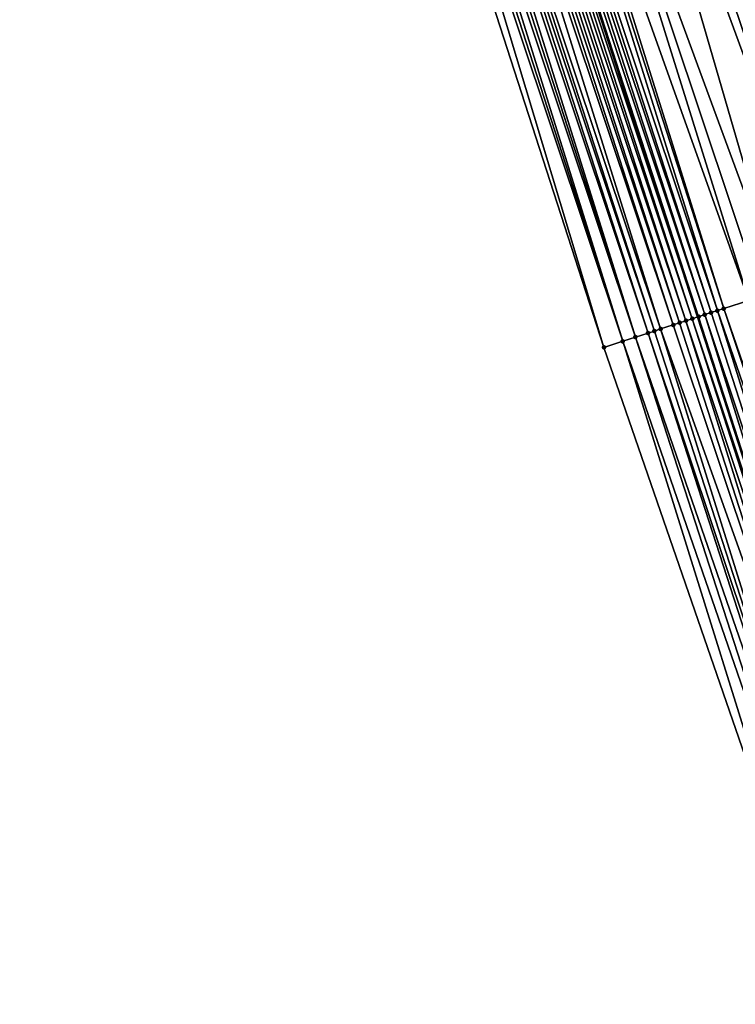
# Model space of a CAD drawing. Header units: feet. Extents: x 2004186 to 2014793, y 836912 to 864902.
# Tile 818 of 974: x 2004715 to 2004737, y 858350 to 858379. Entities that reach past the tile are written whole.
import ezdxf

# ---------------------------------------------------------------- set-up
doc = ezdxf.new("R2010")
doc.units = ezdxf.units.FT
doc.header["$LTSCALE"] = 100
doc.header["$MEASUREMENT"] = 0
for name, color, linetype, lineweight in [('EP_Travel Lane', 5, 'Continuous', 40), ('Road Shots', 4, 'Continuous', 200), ('Road X-Section', 30, 'Continuous', 13)]:
    doc.layers.add(name, color=color, linetype=linetype, lineweight=lineweight)
doc.layers.add('I-77 SB_MM21-27-Surface-Border', color=7, linetype='Continuous')
doc.layers.add('I-77 SB_MM21-27-Surface-TIN', color=7, linetype='Continuous')

msp = doc.modelspace()

# ---------------------------------------------------------------- linework, layer by layer
at = {"layer": 'EP_Travel Lane'}
msp.add_polyline3d([(2004772.846611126, 858256.0850767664, 456.7978183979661), (2004766.683431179, 858275.1105857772, 456.584631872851), (2004760.520244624, 858294.1361151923, 456.3736101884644), (2004754.357116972, 858313.1614627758, 456.1432874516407), (2004748.192641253, 858332.194226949, 455.9262946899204), (2004742.031122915, 858351.2204676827, 455.7314961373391), (2004735.869570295, 858370.2468142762, 455.5481204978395), (2004729.707946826, 858389.2733796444, 455.3883062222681), (2004723.546469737, 858408.2994930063, 455.1797762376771), (2004717.384889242, 858427.3259256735, 455.005668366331), (2004711.223393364, 858446.3520970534, 454.8033979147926), (2004705.061861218, 858465.378380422, 454.613188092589), (2004698.902470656, 858484.4045920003, 454.4117679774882), (2004692.763296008, 858503.4379220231, 454.2041110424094), (2004686.624172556, 858522.4710933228, 453.9800132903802), (2004680.48499716, 858541.5044256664, 453.7725966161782), (2004674.345778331, 858560.5378926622, 453.5791291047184)], dxfattribs=at)
at = {"layer": 'I-77 SB_MM21-27-Surface-Border', "color": 3, "linetype": 'ByBlock', "lineweight": -2}
msp.add_polyline3d([(2004772.270011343, 858255.8980778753, 456.7779989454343), (2004765.345662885, 858274.6766446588, 456.530457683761), (2004759.562745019, 858293.8255308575, 456.33545096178), (2004752.638422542, 858312.604017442, 456.079395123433), (2004745.907740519, 858331.4546366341, 455.8435449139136), (2004739.564984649, 858350.4224078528, 455.6611668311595), (2004733.032060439, 858369.3282421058, 455.4346222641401), (2004726.879569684, 858388.3576509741, 455.2641443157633), (2004720.727145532, 858407.3868538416, 455.0714781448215), (2004714.574685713, 858426.4161670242, 454.8907016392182), (2004708.612571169, 858445.5068699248, 454.6951242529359), (2004702.840682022, 858464.659333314, 454.5246890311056), (2004697.069025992, 858483.8108382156, 454.3285502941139), (2004692.438016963, 858503.3325623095, 454.1875300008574), (2004685.333525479, 858522.0531084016, 453.9201206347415), (2004678.990061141, 858541.0203080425, 453.7058179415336), (2004674.168733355, 858560.4805603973, 453.571379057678)], dxfattribs=at)
at = {"layer": 'I-77 SB_MM21-27-Surface-TIN', "color": 128, "linetype": 'ByBlock', "lineweight": -2}
for points in [[(2004737.345311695, 858391.7441315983, 455.5325789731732), (2004735.061810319, 858391.0054695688, 455.4962667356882), (2004742.736644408, 858372.4684739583, 455.6879144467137)], [(2004735.061810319, 858391.0054695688, 455.4962667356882), (2004733.349202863, 858390.4514155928, 455.4628396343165), (2004740.833720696, 858371.8529405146, 455.6596230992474)], [(2004735.061810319, 858391.0054695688, 455.4962667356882), (2004740.833720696, 858371.8529405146, 455.6596230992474), (2004742.736644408, 858372.4684739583, 455.6879144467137)], [(2004732.778327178, 858390.2667511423, 455.4538755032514), (2004731.446247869, 858389.8359789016, 455.4449752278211), (2004738.35994449, 858371.0526708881, 455.6146362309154)], [(2004733.349202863, 858390.4514155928, 455.4628396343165), (2004732.778327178, 858390.2667511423, 455.4538755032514), (2004739.691985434, 858371.483561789, 455.63632542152)], [(2004732.778327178, 858390.2667511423, 455.4538755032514), (2004738.35994449, 858371.0526708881, 455.6146362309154), (2004739.691985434, 858371.483561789, 455.63632542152)], [(2004733.349202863, 858390.4514155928, 455.4628396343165), (2004739.691985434, 858371.483561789, 455.63632542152), (2004740.833720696, 858371.8529405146, 455.6596230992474)], [(2004731.446247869, 858389.8359789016, 455.4449752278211), (2004730.685074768, 858389.5897767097, 455.4348635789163), (2004737.408484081, 858370.7448996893, 455.6000079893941)], [(2004731.446247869, 858389.8359789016, 455.4449752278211), (2004737.789065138, 858370.868017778, 455.6068950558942), (2004738.35994449, 858371.0526708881, 455.6146362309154)], [(2004731.446247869, 858389.8359789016, 455.4449752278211), (2004737.408484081, 858370.7448996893, 455.6000079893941), (2004737.789065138, 858370.868017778, 455.6068950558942)], [(2004730.114222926, 858389.4050385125, 455.4179503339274), (2004729.923948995, 858389.3434281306, 455.408972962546), (2004736.266758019, 858370.3754925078, 455.5736430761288)], [(2004730.494794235, 858389.5281867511, 455.4280876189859), (2004730.114222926, 858389.4050385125, 455.4179503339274), (2004736.457041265, 858370.4370740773, 455.5795145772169)], [(2004730.114222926, 858389.4050385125, 455.4179503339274), (2004736.266758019, 858370.3754925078, 455.5736430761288), (2004736.457041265, 858370.4370740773, 455.5795145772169)], [(2004730.685074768, 858389.5897767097, 455.4348635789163), (2004730.494794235, 858389.5281867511, 455.4280876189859), (2004736.647335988, 858370.4986201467, 455.5815595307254)], [(2004730.494794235, 858389.5281867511, 455.4280876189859), (2004736.457041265, 858370.4370740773, 455.5795145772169), (2004736.647335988, 858370.4986201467, 455.5815595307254)], [(2004730.685074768, 858389.5897767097, 455.4348635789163), (2004736.647335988, 858370.4986201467, 455.5815595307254), (2004737.408484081, 858370.7448996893, 455.6000079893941)], [(2004729.162854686, 858389.0969822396, 455.372593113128), (2004728.97258062, 858389.0353722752, 455.363660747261), (2004735.315368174, 858370.0675030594, 455.5354898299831)], [(2004729.353135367, 858389.1585717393, 455.3793196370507), (2004729.162854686, 858389.0969822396, 455.372593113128), (2004735.505670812, 858370.1290246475, 455.5348959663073)], [(2004729.162854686, 858389.0969822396, 455.372593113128), (2004735.315368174, 858370.0675030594, 455.5354898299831), (2004735.505670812, 858370.1290246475, 455.5348959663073)], [(2004729.543430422, 858389.2201167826, 455.3812541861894), (2004729.353135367, 858389.1585717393, 455.3793196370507), (2004735.695960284, 858370.1905869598, 455.5386917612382)], [(2004729.353135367, 858389.1585717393, 455.3793196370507), (2004735.505670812, 858370.1290246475, 455.5348959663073), (2004735.695960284, 858370.1905869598, 455.5386917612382)], [(2004729.543430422, 858389.2201167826, 455.3812541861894), (2004735.869570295, 858370.2468142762, 455.5481204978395), (2004729.707946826, 858389.2733796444, 455.3883062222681)], [(2004729.543430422, 858389.2201167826, 455.3812541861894), (2004735.695960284, 858370.1905869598, 455.5386917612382), (2004735.869570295, 858370.2468142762, 455.5481204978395)], [(2004729.733706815, 858389.2817195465, 455.3894104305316), (2004729.707946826, 858389.2733796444, 455.3883062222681), (2004735.886230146, 858370.2522099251, 455.5490252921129)], [(2004735.886230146, 858370.2522099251, 455.5490252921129), (2004729.707946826, 858389.2733796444, 455.3883062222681), (2004735.869570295, 858370.2468142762, 455.5481204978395)], [(2004729.923948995, 858389.3434281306, 455.408972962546), (2004729.733706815, 858389.2817195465, 455.3894104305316), (2004736.076487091, 858370.3138728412, 455.5636650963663)], [(2004729.733706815, 858389.2817195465, 455.3894104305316), (2004735.886230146, 858370.2522099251, 455.5490252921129), (2004736.076487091, 858370.3138728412, 455.5636650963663)], [(2004729.923948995, 858389.3434281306, 455.408972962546), (2004736.076487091, 858370.3138728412, 455.5636650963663), (2004736.266758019, 858370.3754925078, 455.5736430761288)], [(2004728.211555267, 858388.7887131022, 455.3042913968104), (2004728.021285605, 858388.7270895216, 455.2938913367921), (2004734.364046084, 858369.7593040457, 455.4747476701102)], [(2004728.401816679, 858388.8503622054, 455.3174424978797), (2004728.211555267, 858388.7887131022, 455.3042913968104), (2004734.554318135, 858369.820920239, 455.4843512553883)], [(2004728.211555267, 858388.7887131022, 455.3042913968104), (2004734.364046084, 858369.7593040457, 455.4747476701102), (2004734.554318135, 858369.820920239, 455.4843512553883)], [(2004728.782319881, 858388.9737210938, 455.3502856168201), (2004728.401816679, 858388.8503622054, 455.3174424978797), (2004734.744582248, 858369.8825609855, 455.4966014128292)], [(2004728.401816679, 858388.8503622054, 455.3174424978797), (2004734.554318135, 858369.820920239, 455.4843512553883), (2004734.744582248, 858369.8825609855, 455.4966014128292)], [(2004728.97258062, 858389.0353722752, 455.363660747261), (2004728.782319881, 858388.9737210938, 455.3502856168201), (2004735.125088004, 858370.005911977, 455.5285929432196)], [(2004728.782319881, 858388.9737210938, 455.3502856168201), (2004734.744582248, 858369.8825609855, 455.4966014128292), (2004735.125088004, 858370.005911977, 455.5285929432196)], [(2004728.97258062, 858389.0353722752, 455.363660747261), (2004735.125088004, 858370.005911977, 455.5285929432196), (2004735.315368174, 858370.0675030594, 455.5354898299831)], [(2004727.260118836, 858388.4808677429, 455.2816684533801), (2004726.879569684, 858388.3576509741, 455.2641443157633), (2004733.032060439, 858369.3282421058, 455.4346222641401)], [(2004727.450403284, 858388.5424455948, 455.2871394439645), (2004727.260118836, 858388.4808677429, 455.2816684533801), (2004733.602889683, 858369.5130502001, 455.4590690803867)], [(2004727.260118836, 858388.4808677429, 455.2816684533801), (2004733.032060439, 858369.3282421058, 455.4346222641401), (2004733.602889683, 858369.5130502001, 455.4590690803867)], [(2004727.640709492, 858388.6039561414, 455.2853556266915), (2004727.450403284, 858388.5424455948, 455.2871394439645), (2004733.602889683, 858369.5130502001, 455.4590690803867)], [(2004727.831004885, 858388.6655001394, 455.2871775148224), (2004727.640709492, 858388.6039561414, 455.2853556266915), (2004733.983475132, 858369.6361547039, 455.4644918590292)], [(2004727.640709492, 858388.6039561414, 455.2853556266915), (2004733.602889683, 858369.5130502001, 455.4590690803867), (2004733.983475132, 858369.6361547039, 455.4644918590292)], [(2004728.021285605, 858388.7270895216, 455.2938913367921), (2004727.831004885, 858388.6655001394, 455.2871775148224), (2004733.983475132, 858369.6361547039, 455.4644918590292)], [(2004728.021285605, 858388.7270895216, 455.2938913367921), (2004733.983475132, 858369.6361547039, 455.4644918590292), (2004734.364046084, 858369.7593040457, 455.4747476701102)], [(2004737.408484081, 858370.7448996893, 455.6000079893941), (2004736.647335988, 858370.4986201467, 455.5815595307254), (2004743.180326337, 858351.5925813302, 455.7860578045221)], [(2004736.266758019, 858370.3754925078, 455.5736430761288), (2004736.076487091, 858370.3138728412, 455.5636650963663), (2004742.419220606, 858351.346170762, 455.7534854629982)], [(2004736.457041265, 858370.4370740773, 455.5795145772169), (2004736.266758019, 858370.3754925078, 455.5736430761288), (2004742.419220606, 858351.346170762, 455.7534854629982)], [(2004736.647335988, 858370.4986201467, 455.5815595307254), (2004736.457041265, 858370.4370740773, 455.5795145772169), (2004742.990050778, 858351.5309759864, 455.7776234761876)], [(2004736.457041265, 858370.4370740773, 455.5795145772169), (2004742.419220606, 858351.346170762, 455.7534854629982), (2004742.990050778, 858351.5309759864, 455.7776234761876)], [(2004736.647335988, 858370.4986201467, 455.5815595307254), (2004742.990050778, 858351.5309759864, 455.7776234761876), (2004743.180326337, 858351.5925813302, 455.7860578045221)], [(2004735.315368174, 858370.0675030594, 455.5354898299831), (2004735.125088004, 858370.005911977, 455.5285929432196), (2004741.467822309, 858351.0382074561, 455.718149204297)], [(2004735.505670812, 858370.1290246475, 455.5348959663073), (2004735.315368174, 858370.0675030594, 455.5354898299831), (2004741.467822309, 858351.0382074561, 455.718149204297)], [(2004735.695960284, 858370.1905869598, 455.5386917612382), (2004735.505670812, 858370.1290246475, 455.5348959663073), (2004741.848407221, 858351.1613136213, 455.7237513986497)], [(2004735.505670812, 858370.1290246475, 455.5348959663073), (2004741.467822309, 858351.0382074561, 455.718149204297), (2004741.848407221, 858351.1613136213, 455.7237513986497)], [(2004735.695960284, 858370.1905869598, 455.5386917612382), (2004742.031122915, 858351.2204676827, 455.7314961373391), (2004735.869570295, 858370.2468142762, 455.5481204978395)], [(2004735.695960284, 858370.1905869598, 455.5386917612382), (2004741.848407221, 858351.1613136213, 455.7237513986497), (2004742.031122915, 858351.2204676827, 455.7314961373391)], [(2004735.886230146, 858370.2522099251, 455.5490252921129), (2004735.869570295, 858370.2468142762, 455.5481204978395), (2004742.038683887, 858351.2229155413, 455.7318166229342)], [(2004742.038683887, 858351.2229155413, 455.7318166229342), (2004735.869570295, 858370.2468142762, 455.5481204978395), (2004742.031122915, 858351.2204676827, 455.7314961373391)], [(2004736.076487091, 858370.3138728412, 455.5636650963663), (2004735.886230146, 858370.2522099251, 455.5490252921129), (2004742.038683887, 858351.2229155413, 455.7318166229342)], [(2004736.076487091, 858370.3138728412, 455.5636650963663), (2004742.038683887, 858351.2229155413, 455.7318166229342), (2004742.419220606, 858351.346170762, 455.7534854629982)], [(2004734.554318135, 858369.820920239, 455.4843512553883), (2004734.364046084, 858369.7593040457, 455.4747476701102), (2004740.706738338, 858350.7917295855, 455.6783223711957)], [(2004734.744582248, 858369.8825609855, 455.4966014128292), (2004734.554318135, 858369.820920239, 455.4843512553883), (2004740.706738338, 858350.7917295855, 455.6783223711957)], [(2004735.125088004, 858370.005911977, 455.5285929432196), (2004734.744582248, 858369.8825609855, 455.4966014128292), (2004741.467822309, 858351.0382074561, 455.718149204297)], [(2004734.744582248, 858369.8825609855, 455.4966014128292), (2004740.706738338, 858350.7917295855, 455.6783223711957), (2004741.467822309, 858351.0382074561, 455.718149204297)], [(2004733.602889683, 858369.5130502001, 455.4590690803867), (2004733.032060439, 858369.3282421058, 455.4346222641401), (2004739.564984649, 858350.4224078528, 455.6611668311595)], [(2004733.983475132, 858369.6361547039, 455.4644918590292), (2004733.602889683, 858369.5130502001, 455.4590690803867), (2004740.135882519, 858350.6070036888, 455.6627350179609)], [(2004733.602889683, 858369.5130502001, 455.4590690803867), (2004739.564984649, 858350.4224078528, 455.6611668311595), (2004740.135882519, 858350.6070036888, 455.6627350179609)], [(2004734.364046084, 858369.7593040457, 455.4747476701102), (2004733.983475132, 858369.6361547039, 455.4644918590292), (2004740.516458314, 858350.7301380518, 455.6713766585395)], [(2004733.983475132, 858369.6361547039, 455.4644918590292), (2004740.135882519, 858350.6070036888, 455.6627350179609), (2004740.516458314, 858350.7301380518, 455.6713766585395)], [(2004734.364046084, 858369.7593040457, 455.4747476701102), (2004740.516458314, 858350.7301380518, 455.6713766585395), (2004740.706738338, 858350.7917295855, 455.6783223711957)]]:
    msp.add_3dface(points, dxfattribs=at)
at = {"layer": 'Road Shots', "lineweight": 100}
for p in [(2004736.266758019, 858370.3754925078, 455.5736430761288), (2004736.457041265, 858370.4370740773, 455.5795145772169), (2004736.647335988, 858370.4986201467, 455.5815595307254), (2004735.315368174, 858370.0675030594, 455.5354898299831), (2004735.505670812, 858370.1290246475, 455.5348959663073), (2004735.695960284, 858370.1905869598, 455.5386917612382), (2004735.886230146, 858370.2522099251, 455.5490252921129), (2004736.076487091, 858370.3138728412, 455.5636650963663), (2004734.554318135, 858369.820920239, 455.4843512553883), (2004734.744582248, 858369.8825609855, 455.4966014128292), (2004735.125088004, 858370.005911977, 455.5285929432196), (2004733.602889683, 858369.5130502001, 455.4590690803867), (2004733.983475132, 858369.6361547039, 455.4644918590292), (2004734.364046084, 858369.7593040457, 455.4747476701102), (2004733.032060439, 858369.3282421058, 455.4346222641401)]:
    msp.add_point(p, dxfattribs=at)
at = {"layer": 'Road X-Section', "extrusion": (0.3076208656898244, -0.9514590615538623, 0.009749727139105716), "elevation": -200001.1243531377, "flags": 128}
msp.add_lwpolyline([(2171576.939627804, 2405.50534521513), (2171577.539627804, 2405.529793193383), (2171577.939627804, 2405.53521622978), (2171578.339627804, 2405.54547252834), (2171578.539627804, 2405.555076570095), (2171578.739627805, 2405.56732730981), (2171579.139627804, 2405.599320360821), (2171579.339627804, 2405.606217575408), (2171579.539627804, 2405.605623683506), (2171579.739627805, 2405.60941965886), (2171579.939627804, 2405.619753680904), (2171580.139627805, 2405.634394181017), (2171580.339627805, 2405.644372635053), (2171580.539627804, 2405.650244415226), (2171580.739627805, 2405.652289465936), (2171581.539627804, 2405.670738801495), (2171581.939627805, 2405.67762619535), (2171582.539627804, 2405.685367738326), (2171583.939627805, 2405.707057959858), (2171585.139627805, 2405.730356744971), (2171587.139627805, 2405.758649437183), (2171588.339627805, 2405.770557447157), (2171589.739627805, 2405.791267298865), (2171590.539627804, 2405.807748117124), (2171590.939627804, 2405.814520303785), (2171591.339627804, 2405.821797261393), (2171591.939627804, 2405.82201043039), (2171592.139627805, 2405.820123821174), (2171592.339627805, 2405.821913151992), (2171592.539627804, 2405.821662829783), (2171592.739627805, 2405.819308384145), (2171593.139627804, 2405.817401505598), (2171595.139627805, 2405.788573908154), (2171598.539627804, 2405.734957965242), (2171600.339627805, 2405.70619867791), (2171600.939627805, 2405.691867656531), (2171601.539627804, 2405.684264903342), (2171601.939627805, 2405.67915606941), (2171603.139627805, 2405.652575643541), (2171603.739627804, 2405.632028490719), (2171603.939627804, 2405.621201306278), (2171604.339627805, 2405.593343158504), (2171604.539627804, 2405.582640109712), (2171604.739627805, 2405.56767174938), (2171604.939627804, 2405.550532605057), (2171605.339627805, 2405.507037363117), (2171605.739627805, 2405.468460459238), (2171606.139627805, 2405.432387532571), (2171606.339627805, 2405.417412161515), (2171606.539627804, 2405.412973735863), (2171606.739627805, 2405.399857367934), (2171606.939627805, 2405.382591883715), (2171607.139627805, 2405.368871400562)], dxfattribs=at)

doc.saveas('drawing.dxf')
